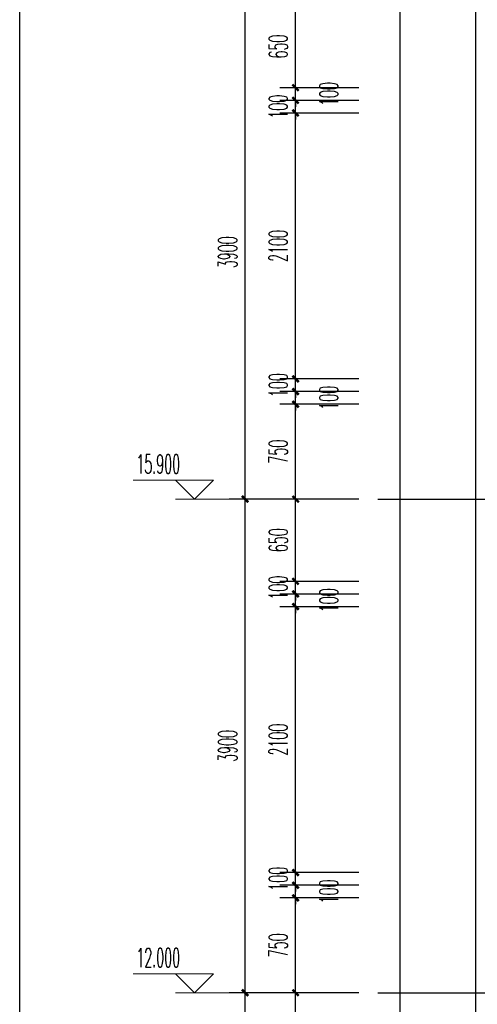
# Model space of a CAD drawing. Extents: x 1779708 to 7299578, y -1121471 to 88434.
# Tile 1037 of 1056: x 7032419 to 7036039, y -961765 to -953986. Entities that reach past the tile are written whole.
import ezdxf

# ---------------------------------------------------------------- set-up
doc = ezdxf.new("R2010")
doc.units = 0
doc.header["$LTSCALE"] = 1000
doc.header["$MEASUREMENT"] = 0
doc.linetypes.add('DOTE', pattern=[2.42, 2, -0.2, 0.02, -0.2])
doc.layers.get('0').update_dxf_attribs({"linetype": 'CONTINUOUS'})
doc.layers.get('Defpoints').update_dxf_attribs({"linetype": 'CONTINUOUS'})
for name, color, linetype in [('AXIS', 3, 'CONTINUOUS'), ('DOTE', 1, 'DOTE'), ('PUB_TAB', 7, 'CONTINUOUS'), ('PUB_TEXT', 7, 'CONTINUOUS'), ('粉刷线', 213, 'CONTINUOUS')]:
    doc.layers.add(name, color=color, linetype=linetype)
doc.layers.add('DIM_ELEV', color=3, linetype='CONTINUOUS', lineweight=13)
doc.styles.add('_TCH_DIM', font='SIMPLEX.shx', dxfattribs={"width": 0.7, "bigfont": 'GBCBIG.shx'})
doc.styles.add('_TCH_DIM_T3', font='SIMPLEX.shx', dxfattribs={"width": 0.494118, "bigfont": 'GBCBIG.shx'})
doc.dimstyles.new('_TCH_ARCH&&50', dxfattribs={"dimtxt": 148.75, "dimasz": 50, "dimexe": 125, "dimexo": 150, "dimgap": 63.125, "dimtad": 1, "dimdec": 0, "dimzin": 0, "dimdsep": 46, "dimtxsty": '_TCH_DIM_T3', "dimblk": 'ARCHTICK', "dimcen": 0.09, "dimdle": 75, "dimclrt": 7, "dimazin": 2, "dimtfac": 1, "dimtdec": 0, "dimtix": 1, "dimtmove": 2, "dimatfit": 3, "dimfxl": 250, "dimtolj": 1, "dimtzin": 0, "dimarcsym": 0})

# ---------------------------------------------------------------- blocks, each defined once
blk = doc.blocks.new('_ArchTick')
at = {"color": 0, "linetype": 'ByBlock', "const_width": 0.4}
blk.add_lwpolyline([(-0.5, -0.5), (0.5, 0.5)], dxfattribs=at)
blk = doc.blocks.new('*D1143')
at = {"layer": 'AXIS', "color": 0, "lineweight": -2, "transparency": 16777216}
for p, q in [((7034201.4, -965648.2), (7034201.4, -961598.2)), ((7035101.4, -961673.2), (7034076.4, -961673.2)), ((7035101.4, -965573.2), (7034076.4, -965573.2))]:
    blk.add_line(p, q, dxfattribs=at)
at = {"layer": 'Defpoints', "color": 0, "transparency": 16777216}
for p in [(7034201.4, -961673.2), (7035251.4, -961673.2), (7035251.4, -965573.2)]:
    blk.add_point(p, dxfattribs=at)
at = {"layer": 'AXIS', "color": 0, "lineweight": -2, "transparency": 16777216, "xscale": 50, "yscale": 50, "zscale": 50}
for p, rotation in [((7034201.4, -961673.2), 90), ((7034201.4, -965573.2), 270)]:
    blk.add_blockref('_ArchTick', p, dxfattribs=dict(at, rotation=rotation))
at = {"layer": 'AXIS', "color": 7, "transparency": 16777216, "insert": (7034063.9, -963623.2), "char_height": 148.75, "attachment_point": 5, "rotation": 90, "style": '_TCH_DIM_T3'}
blk.add_mtext('\\A1;3900', dxfattribs=at)
blk = doc.blocks.new('*D1144')
at = {"layer": 'AXIS', "color": 0, "lineweight": -2, "transparency": 16777216}
for p, q in [((7034201.4, -961748.2), (7034201.4, -957698.2)), ((7035101.4, -957773.2), (7034076.4, -957773.2)), ((7035101.4, -961673.2), (7034076.4, -961673.2))]:
    blk.add_line(p, q, dxfattribs=at)
at = {"layer": 'Defpoints', "color": 0, "transparency": 16777216}
for p in [(7034201.4, -957773.2), (7035251.4, -957773.2), (7035251.4, -961673.2)]:
    blk.add_point(p, dxfattribs=at)
at = {"layer": 'AXIS', "color": 0, "lineweight": -2, "transparency": 16777216, "xscale": 50, "yscale": 50, "zscale": 50}
for p, rotation in [((7034201.4, -957773.2), 90), ((7034201.4, -961673.2), 270)]:
    blk.add_blockref('_ArchTick', p, dxfattribs=dict(at, rotation=rotation))
at = {"layer": 'AXIS', "color": 7, "transparency": 16777216, "insert": (7034063.9, -959723.2), "char_height": 148.75, "attachment_point": 5, "rotation": 90, "style": '_TCH_DIM_T3'}
blk.add_mtext('\\A1;3900', dxfattribs=at)
blk = doc.blocks.new('*D1145')
at = {"layer": 'AXIS', "color": 0, "lineweight": -2, "transparency": 16777216}
for p, q in [((7034201.4, -957848.2), (7034201.4, -953798.2)), ((7035101.4, -953873.2), (7034076.4, -953873.2)), ((7035101.4, -957773.2), (7034076.4, -957773.2))]:
    blk.add_line(p, q, dxfattribs=at)
at = {"layer": 'Defpoints', "color": 0, "transparency": 16777216}
for p in [(7034201.4, -953873.2), (7035251.4, -953873.2), (7035251.4, -957773.2)]:
    blk.add_point(p, dxfattribs=at)
at = {"layer": 'AXIS', "color": 0, "lineweight": -2, "transparency": 16777216, "xscale": 50, "yscale": 50, "zscale": 50}
for p, rotation in [((7034201.4, -953873.2), 90), ((7034201.4, -957773.2), 270)]:
    blk.add_blockref('_ArchTick', p, dxfattribs=dict(at, rotation=rotation))
at = {"layer": 'AXIS', "color": 7, "transparency": 16777216, "insert": (7034063.9, -955823.2), "char_height": 148.75, "attachment_point": 5, "rotation": 90, "style": '_TCH_DIM_T3'}
blk.add_mtext('\\A1;3900', dxfattribs=at)
blk = doc.blocks.new('*D1212')
at = {"layer": 'AXIS', "color": 0, "lineweight": -2, "transparency": 16777216}
for p, q in [((7034601.4, -962398.2), (7034601.4, -961598.2)), ((7035101.4, -961673.2), (7034476.4, -961673.2)), ((7035101.4, -962323.2), (7034476.4, -962323.2))]:
    blk.add_line(p, q, dxfattribs=at)
at = {"layer": 'Defpoints', "color": 0, "transparency": 16777216}
for p in [(7034601.4, -961673.2), (7035251.4, -961673.2), (7035251.4, -962323.2)]:
    blk.add_point(p, dxfattribs=at)
at = {"layer": 'AXIS', "color": 0, "lineweight": -2, "transparency": 16777216, "xscale": 50, "yscale": 50, "zscale": 50}
for p, rotation in [((7034601.4, -961673.2), 90), ((7034601.4, -962323.2), 270)]:
    blk.add_blockref('_ArchTick', p, dxfattribs=dict(at, rotation=rotation))
at = {"layer": 'AXIS', "color": 7, "transparency": 16777216, "insert": (7034463.9, -961998.2), "char_height": 148.75, "attachment_point": 5, "rotation": 90, "style": '_TCH_DIM_T3'}
blk.add_mtext('\\A1;650', dxfattribs=at)
blk = doc.blocks.new('*D1213')
at = {"layer": 'AXIS', "color": 0, "lineweight": -2, "transparency": 16777216}
for p, q in [((7034601.4, -961748.2), (7034601.4, -960848.2)), ((7035101.4, -960923.2), (7034476.4, -960923.2)), ((7035101.4, -961673.2), (7034476.4, -961673.2))]:
    blk.add_line(p, q, dxfattribs=at)
at = {"layer": 'Defpoints', "color": 0, "transparency": 16777216}
for p in [(7034601.4, -960923.2), (7035251.4, -960923.2), (7035251.4, -961673.2)]:
    blk.add_point(p, dxfattribs=at)
at = {"layer": 'AXIS', "color": 0, "lineweight": -2, "transparency": 16777216, "xscale": 50, "yscale": 50, "zscale": 50}
for p, rotation in [((7034601.4, -960923.2), 90), ((7034601.4, -961673.2), 270)]:
    blk.add_blockref('_ArchTick', p, dxfattribs=dict(at, rotation=rotation))
at = {"layer": 'AXIS', "color": 7, "transparency": 16777216, "insert": (7034463.9, -961298.2), "char_height": 148.75, "attachment_point": 5, "rotation": 90, "style": '_TCH_DIM_T3'}
blk.add_mtext('\\A1;750', dxfattribs=at)
blk = doc.blocks.new('*D1214')
at = {"layer": 'AXIS', "color": 0, "lineweight": -2, "transparency": 16777216}
for p, q in [((7035101.4, -960823.2), (7034476.4, -960823.2)), ((7034601.4, -960823.2), (7034601.4, -960773.2)), ((7034601.4, -960923.2), (7034601.4, -960823.2)), ((7035101.4, -960923.2), (7034476.4, -960923.2)), ((7034601.4, -960923.2), (7034601.4, -960973.2))]:
    blk.add_line(p, q, dxfattribs=at)
at = {"layer": 'Defpoints', "color": 0, "transparency": 16777216}
for p in [(7034601.4, -960823.2), (7035251.4, -960823.2), (7035251.4, -960923.2)]:
    blk.add_point(p, dxfattribs=at)
at = {"layer": 'AXIS', "color": 0, "lineweight": -2, "transparency": 16777216, "xscale": 50, "yscale": 50, "zscale": 50}
for p, rotation in [((7034601.4, -960823.2), 270), ((7034601.4, -960923.2), 90)]:
    blk.add_blockref('_ArchTick', p, dxfattribs=dict(at, rotation=rotation))
at = {"layer": 'AXIS', "color": 7, "transparency": 16777216, "insert": (7034863.9, -960873.2), "char_height": 148.75, "attachment_point": 5, "rotation": 90, "style": '_TCH_DIM_T3'}
blk.add_mtext('\\A1;100', dxfattribs=at)
blk = doc.blocks.new('*D1215')
at = {"layer": 'AXIS', "color": 0, "lineweight": -2, "transparency": 16777216}
for p, q in [((7034601.4, -960723.2), (7034601.4, -960673.2)), ((7035101.4, -960723.2), (7034476.4, -960723.2)), ((7034601.4, -960823.2), (7034601.4, -960723.2)), ((7035101.4, -960823.2), (7034476.4, -960823.2)), ((7034601.4, -960823.2), (7034601.4, -960873.2))]:
    blk.add_line(p, q, dxfattribs=at)
at = {"layer": 'Defpoints', "color": 0, "transparency": 16777216}
for p in [(7034601.4, -960723.2), (7035251.4, -960723.2), (7035251.4, -960823.2)]:
    blk.add_point(p, dxfattribs=at)
at = {"layer": 'AXIS', "color": 0, "lineweight": -2, "transparency": 16777216, "xscale": 50, "yscale": 50, "zscale": 50}
for p, rotation in [((7034601.4, -960723.2), 270), ((7034601.4, -960823.2), 90)]:
    blk.add_blockref('_ArchTick', p, dxfattribs=dict(at, rotation=rotation))
at = {"layer": 'AXIS', "color": 7, "transparency": 16777216, "insert": (7034463.9, -960773.2), "char_height": 148.75, "attachment_point": 5, "rotation": 90, "style": '_TCH_DIM_T3'}
blk.add_mtext('\\A1;100', dxfattribs=at)
blk = doc.blocks.new('*D1216')
at = {"layer": 'AXIS', "color": 0, "lineweight": -2, "transparency": 16777216}
for p, q in [((7034601.4, -960798.2), (7034601.4, -958548.2)), ((7035101.4, -958623.2), (7034476.4, -958623.2)), ((7035101.4, -960723.2), (7034476.4, -960723.2))]:
    blk.add_line(p, q, dxfattribs=at)
at = {"layer": 'Defpoints', "color": 0, "transparency": 16777216}
for p in [(7034601.4, -958623.2), (7035251.4, -958623.2), (7035251.4, -960723.2)]:
    blk.add_point(p, dxfattribs=at)
at = {"layer": 'AXIS', "color": 0, "lineweight": -2, "transparency": 16777216, "xscale": 50, "yscale": 50, "zscale": 50}
for p, rotation in [((7034601.4, -958623.2), 90), ((7034601.4, -960723.2), 270)]:
    blk.add_blockref('_ArchTick', p, dxfattribs=dict(at, rotation=rotation))
at = {"layer": 'AXIS', "color": 7, "transparency": 16777216, "insert": (7034463.9, -959673.2), "char_height": 148.75, "attachment_point": 5, "rotation": 90, "style": '_TCH_DIM_T3'}
blk.add_mtext('\\A1;2100', dxfattribs=at)
blk = doc.blocks.new('*D1217')
at = {"layer": 'AXIS', "color": 0, "lineweight": -2, "transparency": 16777216}
for p, q in [((7034601.4, -958523.2), (7034601.4, -958473.2)), ((7035101.4, -958523.2), (7034476.4, -958523.2)), ((7034601.4, -958623.2), (7034601.4, -958523.2)), ((7035101.4, -958623.2), (7034476.4, -958623.2)), ((7034601.4, -958623.2), (7034601.4, -958673.2))]:
    blk.add_line(p, q, dxfattribs=at)
at = {"layer": 'Defpoints', "color": 0, "transparency": 16777216}
for p in [(7034601.4, -958523.2), (7035251.4, -958523.2), (7035251.4, -958623.2)]:
    blk.add_point(p, dxfattribs=at)
at = {"layer": 'AXIS', "color": 0, "lineweight": -2, "transparency": 16777216, "xscale": 50, "yscale": 50, "zscale": 50}
for p, rotation in [((7034601.4, -958523.2), 270), ((7034601.4, -958623.2), 90)]:
    blk.add_blockref('_ArchTick', p, dxfattribs=dict(at, rotation=rotation))
at = {"layer": 'AXIS', "color": 7, "transparency": 16777216, "insert": (7034863.9, -958573.2), "char_height": 148.75, "attachment_point": 5, "rotation": 90, "style": '_TCH_DIM_T3'}
blk.add_mtext('\\A1;100', dxfattribs=at)
blk = doc.blocks.new('*D1218')
at = {"layer": 'AXIS', "color": 0, "lineweight": -2, "transparency": 16777216}
for p, q in [((7034601.4, -958423.2), (7034601.4, -958373.2)), ((7035101.4, -958423.2), (7034476.4, -958423.2)), ((7034601.4, -958523.2), (7034601.4, -958423.2)), ((7035101.4, -958523.2), (7034476.4, -958523.2)), ((7034601.4, -958523.2), (7034601.4, -958573.2))]:
    blk.add_line(p, q, dxfattribs=at)
at = {"layer": 'Defpoints', "color": 0, "transparency": 16777216}
for p in [(7034601.4, -958423.2), (7035251.4, -958423.2), (7035251.4, -958523.2)]:
    blk.add_point(p, dxfattribs=at)
at = {"layer": 'AXIS', "color": 0, "lineweight": -2, "transparency": 16777216, "xscale": 50, "yscale": 50, "zscale": 50}
for p, rotation in [((7034601.4, -958423.2), 270), ((7034601.4, -958523.2), 90)]:
    blk.add_blockref('_ArchTick', p, dxfattribs=dict(at, rotation=rotation))
at = {"layer": 'AXIS', "color": 7, "transparency": 16777216, "insert": (7034463.9, -958473.2), "char_height": 148.75, "attachment_point": 5, "rotation": 90, "style": '_TCH_DIM_T3'}
blk.add_mtext('\\A1;100', dxfattribs=at)
blk = doc.blocks.new('*D1219')
at = {"layer": 'AXIS', "color": 0, "lineweight": -2, "transparency": 16777216}
for p, q in [((7034601.4, -958498.2), (7034601.4, -957698.2)), ((7035101.4, -957773.2), (7034476.4, -957773.2)), ((7035101.4, -958423.2), (7034476.4, -958423.2))]:
    blk.add_line(p, q, dxfattribs=at)
at = {"layer": 'Defpoints', "color": 0, "transparency": 16777216}
for p in [(7034601.4, -957773.2), (7035251.4, -957773.2), (7035251.4, -958423.2)]:
    blk.add_point(p, dxfattribs=at)
at = {"layer": 'AXIS', "color": 0, "lineweight": -2, "transparency": 16777216, "xscale": 50, "yscale": 50, "zscale": 50}
for p, rotation in [((7034601.4, -957773.2), 90), ((7034601.4, -958423.2), 270)]:
    blk.add_blockref('_ArchTick', p, dxfattribs=dict(at, rotation=rotation))
at = {"layer": 'AXIS', "color": 7, "transparency": 16777216, "insert": (7034463.9, -958098.2), "char_height": 148.75, "attachment_point": 5, "rotation": 90, "style": '_TCH_DIM_T3'}
blk.add_mtext('\\A1;650', dxfattribs=at)
blk = doc.blocks.new('*D1220')
at = {"layer": 'AXIS', "color": 0, "lineweight": -2, "transparency": 16777216}
for p, q in [((7034601.4, -957848.2), (7034601.4, -956948.2)), ((7035101.4, -957023.2), (7034476.4, -957023.2)), ((7035101.4, -957773.2), (7034476.4, -957773.2))]:
    blk.add_line(p, q, dxfattribs=at)
at = {"layer": 'Defpoints', "color": 0, "transparency": 16777216}
for p in [(7034601.4, -957023.2), (7035251.4, -957023.2), (7035251.4, -957773.2)]:
    blk.add_point(p, dxfattribs=at)
at = {"layer": 'AXIS', "color": 0, "lineweight": -2, "transparency": 16777216, "xscale": 50, "yscale": 50, "zscale": 50}
for p, rotation in [((7034601.4, -957023.2), 90), ((7034601.4, -957773.2), 270)]:
    blk.add_blockref('_ArchTick', p, dxfattribs=dict(at, rotation=rotation))
at = {"layer": 'AXIS', "color": 7, "transparency": 16777216, "insert": (7034463.9, -957398.2), "char_height": 148.75, "attachment_point": 5, "rotation": 90, "style": '_TCH_DIM_T3'}
blk.add_mtext('\\A1;750', dxfattribs=at)
blk = doc.blocks.new('*D1221')
at = {"layer": 'AXIS', "color": 0, "lineweight": -2, "transparency": 16777216}
for p, q in [((7035101.4, -956923.2), (7034476.4, -956923.2)), ((7034601.4, -956923.2), (7034601.4, -956873.2)), ((7034601.4, -957023.2), (7034601.4, -956923.2)), ((7035101.4, -957023.2), (7034476.4, -957023.2)), ((7034601.4, -957023.2), (7034601.4, -957073.2))]:
    blk.add_line(p, q, dxfattribs=at)
at = {"layer": 'Defpoints', "color": 0, "transparency": 16777216}
for p in [(7034601.4, -956923.2), (7035251.4, -956923.2), (7035251.4, -957023.2)]:
    blk.add_point(p, dxfattribs=at)
at = {"layer": 'AXIS', "color": 0, "lineweight": -2, "transparency": 16777216, "xscale": 50, "yscale": 50, "zscale": 50}
for p, rotation in [((7034601.4, -956923.2), 270), ((7034601.4, -957023.2), 90)]:
    blk.add_blockref('_ArchTick', p, dxfattribs=dict(at, rotation=rotation))
at = {"layer": 'AXIS', "color": 7, "transparency": 16777216, "insert": (7034863.9, -956973.2), "char_height": 148.75, "attachment_point": 5, "rotation": 90, "style": '_TCH_DIM_T3'}
blk.add_mtext('\\A1;100', dxfattribs=at)
blk = doc.blocks.new('*D1222')
at = {"layer": 'AXIS', "color": 0, "lineweight": -2, "transparency": 16777216}
for p, q in [((7034601.4, -956823.2), (7034601.4, -956773.2)), ((7035101.4, -956823.2), (7034476.4, -956823.2)), ((7034601.4, -956923.2), (7034601.4, -956823.2)), ((7035101.4, -956923.2), (7034476.4, -956923.2)), ((7034601.4, -956923.2), (7034601.4, -956973.2))]:
    blk.add_line(p, q, dxfattribs=at)
at = {"layer": 'Defpoints', "color": 0, "transparency": 16777216}
for p in [(7034601.4, -956823.2), (7035251.4, -956823.2), (7035251.4, -956923.2)]:
    blk.add_point(p, dxfattribs=at)
at = {"layer": 'AXIS', "color": 0, "lineweight": -2, "transparency": 16777216, "xscale": 50, "yscale": 50, "zscale": 50}
for p, rotation in [((7034601.4, -956823.2), 270), ((7034601.4, -956923.2), 90)]:
    blk.add_blockref('_ArchTick', p, dxfattribs=dict(at, rotation=rotation))
at = {"layer": 'AXIS', "color": 7, "transparency": 16777216, "insert": (7034463.9, -956873.2), "char_height": 148.75, "attachment_point": 5, "rotation": 90, "style": '_TCH_DIM_T3'}
blk.add_mtext('\\A1;100', dxfattribs=at)
blk = doc.blocks.new('*D1223')
at = {"layer": 'AXIS', "color": 0, "lineweight": -2, "transparency": 16777216}
for p, q in [((7034601.4, -956898.2), (7034601.4, -954648.2)), ((7035101.4, -954723.2), (7034476.4, -954723.2)), ((7035101.4, -956823.2), (7034476.4, -956823.2))]:
    blk.add_line(p, q, dxfattribs=at)
at = {"layer": 'Defpoints', "color": 0, "transparency": 16777216}
for p in [(7034601.4, -954723.2), (7035251.4, -954723.2), (7035251.4, -956823.2)]:
    blk.add_point(p, dxfattribs=at)
at = {"layer": 'AXIS', "color": 0, "lineweight": -2, "transparency": 16777216, "xscale": 50, "yscale": 50, "zscale": 50}
for p, rotation in [((7034601.4, -954723.2), 90), ((7034601.4, -956823.2), 270)]:
    blk.add_blockref('_ArchTick', p, dxfattribs=dict(at, rotation=rotation))
at = {"layer": 'AXIS', "color": 7, "transparency": 16777216, "insert": (7034463.9, -955773.2), "char_height": 148.75, "attachment_point": 5, "rotation": 90, "style": '_TCH_DIM_T3'}
blk.add_mtext('\\A1;2100', dxfattribs=at)
blk = doc.blocks.new('*D1224')
at = {"layer": 'AXIS', "color": 0, "lineweight": -2, "transparency": 16777216}
for p, q in [((7034601.4, -954623.2), (7034601.4, -954573.2)), ((7035101.4, -954623.2), (7034476.4, -954623.2)), ((7034601.4, -954723.2), (7034601.4, -954623.2)), ((7035101.4, -954723.2), (7034476.4, -954723.2)), ((7034601.4, -954723.2), (7034601.4, -954773.2))]:
    blk.add_line(p, q, dxfattribs=at)
at = {"layer": 'Defpoints', "color": 0, "transparency": 16777216}
for p in [(7034601.4, -954623.2), (7035251.4, -954623.2), (7035251.4, -954723.2)]:
    blk.add_point(p, dxfattribs=at)
at = {"layer": 'AXIS', "color": 0, "lineweight": -2, "transparency": 16777216, "xscale": 50, "yscale": 50, "zscale": 50}
for p, rotation in [((7034601.4, -954623.2), 270), ((7034601.4, -954723.2), 90)]:
    blk.add_blockref('_ArchTick', p, dxfattribs=dict(at, rotation=rotation))
at = {"layer": 'AXIS', "color": 7, "transparency": 16777216, "insert": (7034463.9, -954673.2), "char_height": 148.75, "attachment_point": 5, "rotation": 90, "style": '_TCH_DIM_T3'}
blk.add_mtext('\\A1;100', dxfattribs=at)
blk = doc.blocks.new('*D1225')
at = {"layer": 'AXIS', "color": 0, "lineweight": -2, "transparency": 16777216}
for p, q in [((7035101.4, -954523.2), (7034476.4, -954523.2)), ((7034601.4, -954523.2), (7034601.4, -954473.2)), ((7034601.4, -954623.2), (7034601.4, -954523.2)), ((7035101.4, -954623.2), (7034476.4, -954623.2)), ((7034601.4, -954623.2), (7034601.4, -954673.2))]:
    blk.add_line(p, q, dxfattribs=at)
at = {"layer": 'Defpoints', "color": 0, "transparency": 16777216}
for p in [(7034601.4, -954523.2), (7035251.4, -954523.2), (7035251.4, -954623.2)]:
    blk.add_point(p, dxfattribs=at)
at = {"layer": 'AXIS', "color": 0, "lineweight": -2, "transparency": 16777216, "xscale": 50, "yscale": 50, "zscale": 50}
for p, rotation in [((7034601.4, -954523.2), 270), ((7034601.4, -954623.2), 90)]:
    blk.add_blockref('_ArchTick', p, dxfattribs=dict(at, rotation=rotation))
at = {"layer": 'AXIS', "color": 7, "transparency": 16777216, "insert": (7034863.9, -954573.2), "char_height": 148.75, "attachment_point": 5, "rotation": 90, "style": '_TCH_DIM_T3'}
blk.add_mtext('\\A1;100', dxfattribs=at)
blk = doc.blocks.new('*D1226')
at = {"layer": 'AXIS', "color": 0, "lineweight": -2, "transparency": 16777216}
for p, q in [((7034601.4, -954598.2), (7034601.4, -953798.2)), ((7035101.4, -953873.2), (7034476.4, -953873.2)), ((7035101.4, -954523.2), (7034476.4, -954523.2))]:
    blk.add_line(p, q, dxfattribs=at)
at = {"layer": 'Defpoints', "color": 0, "transparency": 16777216}
for p in [(7034601.4, -953873.2), (7035251.4, -953873.2), (7035251.4, -954523.2)]:
    blk.add_point(p, dxfattribs=at)
at = {"layer": 'AXIS', "color": 0, "lineweight": -2, "transparency": 16777216, "xscale": 50, "yscale": 50, "zscale": 50}
for p, rotation in [((7034601.4, -953873.2), 90), ((7034601.4, -954523.2), 270)]:
    blk.add_blockref('_ArchTick', p, dxfattribs=dict(at, rotation=rotation))
at = {"layer": 'AXIS', "color": 7, "transparency": 16777216, "insert": (7034463.9, -954198.2), "char_height": 148.75, "attachment_point": 5, "rotation": 90, "style": '_TCH_DIM_T3'}
blk.add_mtext('\\A1;650', dxfattribs=at)

msp = doc.modelspace()

# ---------------------------------------------------------------- linework, layer by layer
at = {"layer": 'DIM_ELEV'}
for p, q in [((7033951.4, -957623.2), (7033318.1, -957623.2)), ((7033801.4, -957773.2), (7033651.4, -957623.2)), ((7033801.4, -957773.2), (7033951.4, -957623.2)), ((7034601.4, -957773.2), (7033651.4, -957773.2)), ((7033951.4, -961523.2), (7033318.1, -961523.2)), ((7033801.4, -961673.2), (7033651.4, -961523.2)), ((7033801.4, -961673.2), (7033951.4, -961523.2)), ((7034601.4, -961673.2), (7033651.4, -961673.2))]:
    msp.add_line(p, q, dxfattribs=at)
at = {"layer": 'DOTE', "linetype": 'DOTE', "ltscale": 0.5}
for p, q in [((7035251.4, -957773.2), (7037351.4, -957773.2)), ((7035251.4, -961673.2), (7037351.4, -961673.2))]:
    msp.add_line(p, q, dxfattribs=at)
at = {"layer": 'PUB_TAB'}
msp.add_line((7032419.2, -982200.2), (7032419.2, -945400.2), dxfattribs=at)
at = {"layer": '粉刷线'}
for p, q in [((7035426.4, -948948.2), (7035426.4, -966348.2)), ((7036026.4, -964698.2), (7036026.4, -950748.2))]:
    msp.add_line(p, q, dxfattribs=at)

# ---------------------------------------------------------------- texts
at = {"layer": 'PUB_TEXT', "color": 7, "style": '_TCH_DIM', "width": 0.494118}
for s, p in [('15.900', (7033341.9, -957570.7)), ('12.000', (7033341.9, -961470.7))]:
    msp.add_text(s, height=148.75, dxfattribs=at).set_placement(p)

# ---------------------------------------------------------------- dimensions: what is measured, and where the dimension line sits
at = {"layer": 'AXIS'}
for p1, p2, distance, picture, middle in [((7035251.4, -957773.2), (7035251.4, -953873.2), 1050, '*D1145', (7034063.9, -955823.2)), ((7035251.4, -954523.2), (7035251.4, -953873.2), 650, '*D1226', (7034463.9, -954198.2)), ((7035251.4, -954723.2), (7035251.4, -954623.2), 650, '*D1224', (7034463.9, -954673.2)), ((7035251.4, -956823.2), (7035251.4, -954723.2), 650, '*D1223', (7034463.9, -955773.2)), ((7035251.4, -956923.2), (7035251.4, -956823.2), 650, '*D1222', (7034463.9, -956873.2)), ((7035251.4, -957773.2), (7035251.4, -957023.2), 650, '*D1220', (7034463.9, -957398.2)), ((7035251.4, -961673.2), (7035251.4, -957773.2), 1050, '*D1144', (7034063.9, -959723.2)), ((7035251.4, -958423.2), (7035251.4, -957773.2), 650, '*D1219', (7034463.9, -958098.2)), ((7035251.4, -958523.2), (7035251.4, -958423.2), 650, '*D1218', (7034463.9, -958473.2)), ((7035251.4, -960723.2), (7035251.4, -958623.2), 650, '*D1216', (7034463.9, -959673.2)), ((7035251.4, -960823.2), (7035251.4, -960723.2), 650, '*D1215', (7034463.9, -960773.2)), ((7035251.4, -961673.2), (7035251.4, -960923.2), 650, '*D1213', (7034463.9, -961298.2)), ((7035251.4, -965573.2), (7035251.4, -961673.2), 1050, '*D1143', (7034063.9, -963623.2)), ((7035251.4, -962323.2), (7035251.4, -961673.2), 650, '*D1212', (7034463.9, -961998.2))]:
    dim = msp.add_aligned_dim(p1=p1, p2=p2, distance=distance, dimstyle='_TCH_ARCH&&50', dxfattribs=at)
    dim.commit()
    dim.dimension.update_dxf_attribs({"geometry": picture, "text_midpoint": middle})
for base, p1, p2, picture, middle in [((7034601.4, -954523.2), (7035251.4, -954623.2), (7035251.4, -954523.2), '*D1225', (7034863.9, -954573.2)), ((7034601.4, -956923.2), (7035251.4, -957023.2), (7035251.4, -956923.2), '*D1221', (7034863.9, -956973.2)), ((7034601.4, -958523.2), (7035251.4, -958623.2), (7035251.4, -958523.2), '*D1217', (7034863.9, -958573.2)), ((7034601.4, -960823.2), (7035251.4, -960923.2), (7035251.4, -960823.2), '*D1214', (7034863.9, -960873.2))]:
    dim = msp.add_linear_dim(base=base, p1=p1, p2=p2, angle=90, dimstyle='_TCH_ARCH&&50', dxfattribs=at)
    dim.commit()
    dim.dimension.update_dxf_attribs({"geometry": picture, "text_midpoint": middle, "dimtype": 161})

doc.saveas('drawing.dxf')
